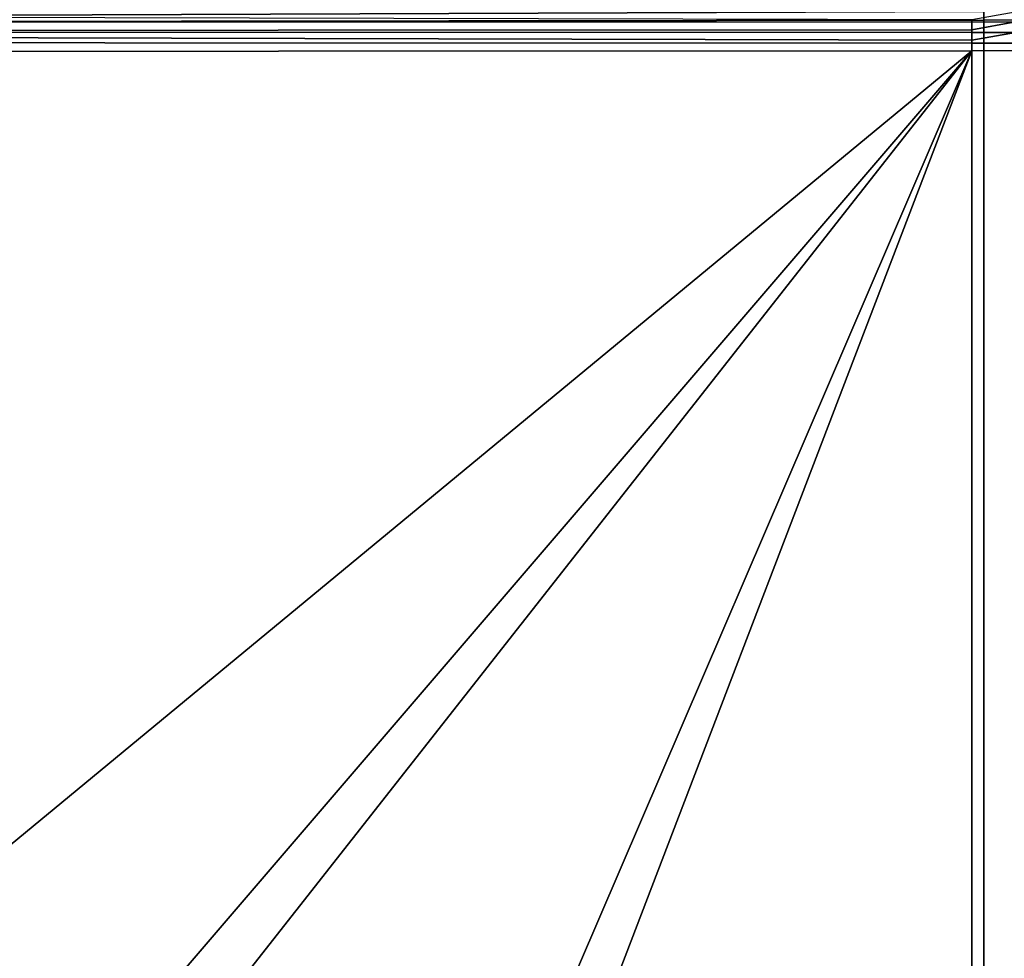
# Model space of a CAD drawing. Header units: metres. Extents: x -109 to 109, y -100 to 58.
# Tile 449 of 642: x 82 to 91, y -10 to -1. Entities that reach past the tile are written whole.
import ezdxf

# ---------------------------------------------------------------- set-up
doc = ezdxf.new("R2010")
doc.units = ezdxf.units.M
doc.layers.add('solid_21_062_100_XXX', color=7, linetype='CONTINUOUS')

msp = doc.modelspace()

# ---------------------------------------------------------------- linework, layer by layer
at = {"layer": 'solid_21_062_100_XXX'}
for points in [[(90.824165, -1.014538, 19.646675), (90.824066, -0.994097, 19.644663), (58.716702, -1.034454, 20.765877), (58.717014, -1.132924, 20.771273)], [(90.713234, -1.11137, -19.504498), (58.693993, -1.10434, -19.817535), (58.693584, -1.013666, -19.781334), (90.713142, -1.087878, -19.496923)], [(90.824165, -1.014538, 19.646675), (58.717014, -1.132924, 20.771273), (90.824379, -1.092569, 19.650059)], [(91.116211, -1.110459, -19.486465), (90.713234, -1.11137, -19.504498), (90.713142, -1.087878, -19.496923), (91.113091, -1.016662, -19.45195)], [(91.220741, -1.013559, 19.619335), (90.824165, -1.014538, 19.646675), (90.824379, -1.092569, 19.650059), (91.221153, -1.091734, 19.622791)], [(90.713234, -1.11137, -19.504498), (90.713455, -1.181942, -19.52309), (58.694302, -1.198403, -19.843702), (58.693993, -1.10434, -19.817535)], [(84.35643, -21.831848, 19.875925), (90.824379, -21.738291, 19.650059), (90.824379, -1.092569, 19.650059), (58.717014, -1.132924, 20.771273)], [(58.717014, -1.132924, 20.771273), (81.976929, -21.862591, 19.959019), (84.35643, -21.831848, 19.875925)], [(58.717014, -1.132924, 20.771273), (77.512512, -21.915497, 20.11492), (81.976929, -21.862591, 19.959019)], [(91.116211, -1.110459, -19.486465), (90.713455, -1.181942, -19.52309), (90.713234, -1.11137, -19.504498)], [(91.1185, -1.207521, -19.510395), (90.713524, -1.208441, -19.528519), (90.713455, -1.181942, -19.52309), (91.116211, -1.110459, -19.486465)], [(91.221153, -1.091734, 19.622791), (90.824379, -1.092569, 19.650059), (90.824379, -21.738291, 19.650059), (91.220772, -21.73406, 19.622829)], [(90.713455, -1.181942, -19.52309), (90.713524, -1.208441, -19.528519), (58.694302, -1.198403, -19.843702)], [(90.713707, -1.307578, -19.541622), (58.694511, -1.294746, -19.859526), (58.694302, -1.198403, -19.843702), (90.713661, -1.278287, -19.538916)], [(90.713524, -1.208441, -19.528519), (90.713661, -1.278287, -19.538916), (58.694302, -1.198403, -19.843702)], [(91.1185, -1.207521, -19.510395), (90.713661, -1.278287, -19.538916), (90.713524, -1.208441, -19.528519)], [(91.119934, -1.30665, -19.523441), (90.713707, -1.307578, -19.541622), (90.713661, -1.278287, -19.538916), (91.1185, -1.207521, -19.510395)], [(90.713707, -1.307578, -19.541622), (90.713768, -1.375779, -19.54421), (58.694614, -1.392238, -19.86482), (58.694511, -1.294746, -19.859526)], [(90.713707, -1.307578, -19.541622), (91.119934, -1.30665, -19.523441), (91.119987, -1.374988, -19.526129), (90.713768, -1.375779, -19.54421)], [(65.807335, -21.939495, -19.7936), (64.306236, -21.948271, -19.808632), (58.694614, -1.392238, -19.86482), (90.713768, -1.375779, -19.54421)], [(90.713768, -1.375779, -19.54421), (73.122314, -21.89053, -19.720356), (65.807335, -21.939495, -19.7936)], [(90.713768, -1.375779, -19.54421), (74.587799, -21.8794, -19.705681), (73.122314, -21.89053, -19.720356)], [(90.713768, -1.375779, -19.54421), (81.930107, -21.816317, -19.632162), (74.587799, -21.8794, -19.705681)], [(90.713768, -1.375779, -19.54421), (82.890564, -21.807096, -19.622545), (81.930107, -21.816317, -19.632162)], [(90.713768, -1.375779, -19.54421), (90.713768, -21.722593, -19.54421), (82.890564, -21.807096, -19.622545)], [(91.119843, -21.719433, -19.52614), (90.713768, -21.722593, -19.54421), (90.713768, -1.375779, -19.54421), (91.119987, -1.374988, -19.526129)]]:
    msp.add_3dface(points, dxfattribs=at)

doc.saveas('drawing.dxf')
